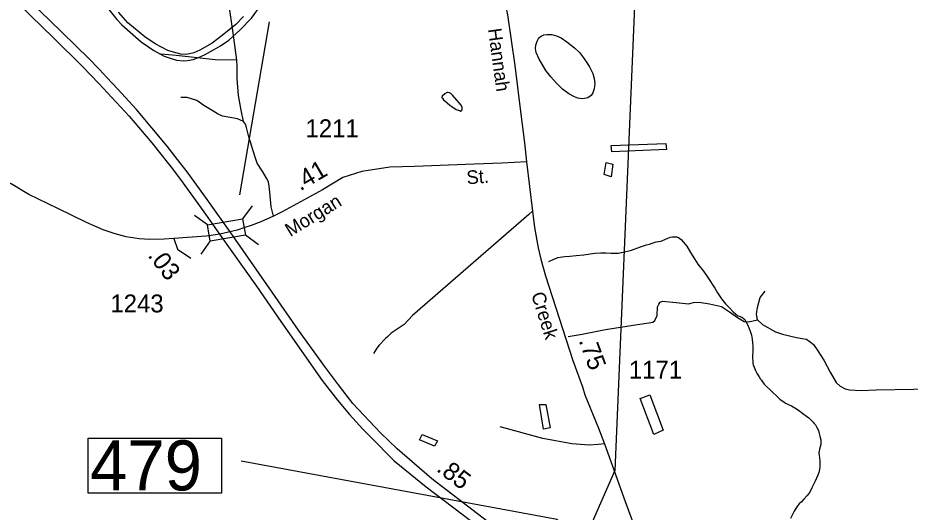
# Model space of a CAD drawing. Extents: x 2082433 to 2279600, y 546599 to 755198.
# Drawn here: x 2146372 to 2152600, y 590172 to 593623 of the extents above; entities that cross this region are included whole.
import ezdxf

# ---------------------------------------------------------------- set-up
doc = ezdxf.new("R2010")
doc.units = 0
for name, color, linetype in [('Exist Boundary Political Fire Districts', 7, 'Continuous'), ('Exist Hydrographic Misc Water Feature', 7, 'Continuous'), ('Exist Road Non-System Type 51', 7, 'Continuous'), ('Exist Road Primary Interstate Divided Center Attributed', 7, 'Continuous'), ('Exist Road Primary Interstate Mileage Hundredths English Label', 7, 'Continuous'), ('Exist Road Primary Interstate Shield CELL', 7, 'Continuous'), ('Exist Road Secondary Mileage Hundredths English Label', 7, 'Continuous'), ('Exist Road Secondary Structure Standard Bridge CELL', 7, 'Continuous'), ('Exist Road Secondary Structure Standard Bridge Number Label', 7, 'Continuous'), ('Exist Road Secondary Type 51 Attributed', 7, 'Continuous'), ('Exist Road Secondary Type 51 Label', 7, 'Continuous'), ('Exist Road Secondary Type 51 Number Label', 7, 'Continuous')]:
    doc.layers.add(name, color=color, linetype=linetype)

msp = doc.modelspace()

# ---------------------------------------------------------------- linework, layer by layer
at = {"layer": 'Exist Boundary Political Fire Districts'}
msp.add_lwpolyline([(2151346, 601782.1), (2150536.8, 601359.3), (2150575.6, 601269.6), (2150804, 596727.4), (2150538.7, 590463.1), (2150181.1, 589645.7), (2149537.2, 589006.2), (2148987.7, 588267)], dxfattribs=at)
at = {"layer": 'Exist Hydrographic Misc Water Feature'}
for points in [[(2150257.6, 593414.4), (2150291.4, 593380.5), (2150319.7, 593344.6), (2150345.7, 593306.9), (2150364.4, 593274.9), (2150384.5, 593233), (2150394.5, 593199), (2150398.6, 593165.1), (2150394.9, 593127.1), (2150385.1, 593099.1), (2150373.2, 593081), (2150351.5, 593064.8), (2150327.5, 593058.7), (2150309.2, 593056.6), (2150281.3, 593060.8), (2150257.6, 593070.4), (2150219, 593092.1), (2150172.9, 593123.8), (2150128.8, 593169.8), (2150092.7, 593211.4), (2150058.2, 593255.1), (2150032.2, 593299.2), (2150010.1, 593335), (2149989.5, 593381.1), (2149985.4, 593408.9), (2149987.7, 593432.9), (2149997.1, 593459), (2150009.2, 593482.8), (2150025.2, 593494.9), (2150043.1, 593503.2), (2150066.9, 593505.3), (2150099.3, 593505.2), (2150132.7, 593497.7), (2150165.1, 593481.9), (2150203.2, 593455.8), (2150237.3, 593430.4), (2150257.6, 593414.4)], [(2149367.8, 593029.4), (2149387.7, 593013.4), (2149401.9, 593003.6), (2149432, 592983.6), (2149454.2, 592975.8), (2149461.9, 592972.2), (2149470.2, 592977.8), (2149474, 592986.2), (2149474, 592995.9), (2149466.1, 593012.1), (2149453.7, 593029.8), (2149405.6, 593081.7), (2149393.5, 593093.7), (2149385.5, 593099.3), (2149375.6, 593101.2), (2149369.7, 593101.3), (2149353.5, 593093.2), (2149333.8, 593075.1), (2149331.5, 593069.4), (2149331.7, 593065.3), (2149335.6, 593061), (2149343.4, 593051.3), (2149353.7, 593043.3), (2149367.8, 593029.4)], [(2150513.3, 592732.1), (2150895.1, 592746.2), (2150899.2, 592704.2), (2150517.8, 592688), (2150513.3, 592732.1)], [(2150464.7, 592529.8), (2150479.8, 592613.9), (2150526, 592602.1), (2150512.6, 592512), (2150464.7, 592529.8)], [(2150078.1, 591922), (2150107.7, 591936.2), (2150135.5, 591948.1), (2150141.9, 591950), (2150157.5, 591952.1), (2150189.7, 591956.6), (2150225.8, 591958.5), (2150269.9, 591962.7), (2150323.6, 591969.2), (2150367.5, 591975.5), (2150399.2, 591979.6), (2150441.3, 591981.8), (2150475.7, 591981.9), (2150513.3, 591980.2), (2150539.7, 591980.3), (2150561.4, 591980.6), (2150597.7, 591986.5), (2150655.4, 592000.9), (2150719.3, 592023.3), (2150761, 592037.7), (2150781, 592043.6), (2150800.7, 592049.9), (2150812.8, 592054.2), (2150828.8, 592057.9), (2150842.8, 592060.2), (2150863.1, 592064), (2150892.8, 592076.6), (2150904.7, 592082.5), (2150924.8, 592090.4), (2150942.4, 592094.6), (2150952.7, 592094.7), (2150970.7, 592092.8), (2150982.8, 592088.9), (2151002.5, 592075), (2151016.4, 592059.1), (2151040.9, 592029), (2151067.1, 591985.3), (2151095.2, 591939.7), (2151118.6, 591903.7), (2151157.3, 591853.3)], [(2151157.3, 591853.3), (2151184.6, 591817.9), (2151202.4, 591790.1), (2151224.2, 591757.2), (2151236.5, 591736.6), (2151254.7, 591703.5), (2151283, 591661.1), (2151311.1, 591625.2), (2151339.2, 591597.5), (2151365, 591569.6), (2151383.7, 591553.4), (2151395.6, 591545.5), (2151407.3, 591539.7), (2151425.5, 591533.7), (2151435.6, 591526.1), (2151445.4, 591516.1), (2151453.6, 591503.9), (2151465.7, 591482.2), (2151476, 591454.3), (2151484.2, 591434.4), (2151492.2, 591406.4), (2151498.1, 591378.4), (2151500.6, 591354.5), (2151502.4, 591330.2), (2151502.8, 591294.5), (2151500.8, 591264.4), (2151501, 591250.2), (2151503.4, 591226.3), (2151503.4, 591210.5), (2151505.5, 591200.4), (2151511.4, 591184.5), (2151521.5, 591160.7), (2151531.7, 591138.4), (2151545.5, 591116.9), (2151555.5, 591100.8), (2151561.9, 591092.9), (2151570.1, 591080.7), (2151582, 591064.8), (2151634.5, 591015.1), (2151674.5, 590977.4), (2151690.7, 590961.5), (2151706.9, 590949.7), (2151718.8, 590941.9), (2151730.4, 590933.6), (2151772.7, 590913.9), (2151795, 590899.9), (2151820.9, 590884.2), (2151851, 590860.7), (2151877.3, 590842.5), (2151893.3, 590830.8), (2151909.2, 590814.9), (2151923.6, 590801), (2151931.2, 590790.9), (2151939.8, 590781.1), (2151947.6, 590766.9), (2151959.9, 590741.2), (2151965.8, 590721.2), (2151969.7, 590701.2), (2151975.9, 590677.1), (2151976.3, 590661.2), (2151976.3, 590643.4), (2151972.4, 590627.4), (2151968.5, 590611.3), (2151964.4, 590597.4), (2151962.4, 590585.1), (2151964.8, 590569.3), (2151968.7, 590551.3), (2151971, 590527.4), (2151971, 590507.1), (2151969.3, 590489.2), (2151967.3, 590469.2), (2151963.2, 590449.1), (2151955.6, 590429.2), (2151938, 590387.2), (2151925.7, 590365.1), (2151914, 590340.9), (2151906, 590325.2), (2151894.5, 590305), (2151878.3, 590286.8), (2151858.4, 590262.6), (2151842.4, 590244.7), (2151826.8, 590230.5), (2151814.7, 590216.5), (2151806.7, 590204.3), (2151798.9, 590190.5), (2151790.9, 590178.3), (2151765.1, 590128.3)], [(2150717.1, 590966), (2150782.7, 590990.5), (2150876, 590743.3), (2150810.4, 590714.7), (2150717.1, 590966)], [(2150013.5, 590922.3), (2150057.2, 590924.2), (2150088.2, 590760.6), (2150040.2, 590750.4), (2150013.5, 590922.3)], [(2149195, 590713.5), (2149300.8, 590670.4), (2149281.3, 590632.4), (2149175.1, 590675.6), (2149195, 590713.5)]]:
    msp.add_lwpolyline(points, dxfattribs=at)
at = {"layer": 'Exist Road Non-System Type 51'}
for points in [[(2147899.8, 593326.4), (2147872.1, 593534.3), (2147847.6, 593705.9), (2147826.3, 593902.1), (2147815.3, 594044.1)], [(2147899.8, 593326.4), (2147750.7, 593330.3), (2147477.1, 593358.7), (2147371.3, 593369)], [(2147946.9, 592899.2), (2147931.5, 592979.2), (2147912.1, 593079.9), (2147903.7, 593200), (2147903.7, 593285.1), (2147899.8, 593326.4)], [(2147946.9, 592899.2), (2147906.3, 592917.3), (2147801.7, 592935.4), (2147765.6, 592952.1), (2147729.5, 592975.4), (2147671.4, 593010.2), (2147621, 593045.1), (2147555.2, 593065.7), (2147510, 593067)], [(2148156, 592237.1), (2148140.6, 592302.9), (2148130.2, 592406.1), (2148127.6, 592448.7), (2148122.5, 592478.4), (2148108.3, 592503), (2148082.5, 592548.1), (2148043.1, 592608.8), (2148027.6, 592657.8), (2147985, 592790.8), (2147967.6, 592856.6), (2147962.4, 592881.1), (2147946.9, 592899.2)], [(2149965.3, 592273.3), (2149938.4, 592250.7), (2149126.8, 591545.1), (2149069.5, 591481.6), (2148976.9, 591420.2), (2148954.5, 591398.6), (2148938.2, 591383), (2148895.3, 591337.8), (2148878.8, 591316.2), (2148854.1, 591278.7)], [(2151535.8, 591514.2), (2151526.8, 591553), (2151535.8, 591599.4), (2151552.6, 591670.4), (2151587.5, 591714.3)], [(2150213.5, 591398.1), (2150311.6, 591413.6), (2150472.9, 591445.8), (2150696.2, 591480.7), (2150777.5, 591493.6), (2150803.3, 591497.5), (2150817.5, 591510.4), (2150834.3, 591545.2), (2150836.9, 591604.6), (2150845.9, 591622.7), (2150856.3, 591636.9), (2150873, 591644.6), (2150967.3, 591635.6), (2151052.5, 591626.5), (2151088.6, 591635.6), (2151127.3, 591638.2), (2151200.9, 591625.2), (2151283.5, 591607.2), (2151339, 591571), (2151395.8, 591529.7), (2151441.6, 591503.9), (2151475.2, 591501.3), (2151504.9, 591506.5), (2151535.8, 591514.2)], [(2151535.8, 591514.2), (2151570.7, 591482), (2151659.8, 591430.3), (2151710.1, 591413.6), (2151806.9, 591391.6), (2151846.9, 591383.9), (2151876.6, 591380), (2151902.4, 591361.9), (2151925.6, 591341.3), (2151951.5, 591305.1), (2151998.6, 591232.9), (2152041.2, 591149), (2152085.1, 591078), (2152112.2, 591052.2), (2152145.7, 591032.8), (2152178, 591026.3), (2152258, 591021.2), (2152363.9, 591026.3), (2152625.2, 591030.2), (2152827.9, 591032.8), (2153179.6, 591034.1), (2153268, 591034.1), (2153300.3, 591031.5), (2153333.8, 591022.5)], [(2150466.3, 590649.1), (2150422.6, 590644.3), (2150359.3, 590640.4), (2150238, 590648.2), (2150036.6, 590685.6), (2149738.5, 590766.9)]]:
    msp.add_lwpolyline(points, dxfattribs=at)
at = {"layer": 'Exist Road Primary Interstate Divided Center Attributed'}
for points in [[(2147853.5, 592128.8), (2147670.1, 592387.4), (2147553.2, 592548.5), (2147503.6, 592612.6), (2147413.6, 592727.5), (2147200.8, 592982), (2147070.5, 593125.7), (2146994.4, 593207.2), (2146942.2, 593261.1), (2146864.5, 593341), (2146781.4, 593423.1), (2146672.9, 593528.6), (2146314.1, 593877.9), (2145880.3, 594304.8), (2145612.9, 594599.2), (2145461.9, 594779.4), (2145330.2, 594947.1), (2144923.1, 595499.3), (2144582.8, 595963.2), (2144417.1, 596189.1), (2144325.4, 596314.8)], [(2144556.1, 595882.9), (2144841.3, 595489.7), (2145095.3, 595144.5), (2145190.3, 595016.3), (2145273.9, 594906.1), (2145385.1, 594764.3), (2145497.9, 594627.6), (2145607.9, 594498.7), (2145708.4, 594388.4), (2145821.9, 594267.7), (2145963.1, 594124.3), (2146221.2, 593872.4), (2146622.1, 593482.1), (2146826.9, 593279.6), (2146938.2, 593164.9), (2147149.4, 592935.8), (2147306.8, 592750), (2147380.3, 592658.9), (2147405.3, 592626.9), (2147451.1, 592568), (2147527.4, 592468.5), (2147682.2, 592251.3), (2147780.3, 592112.2)], [(2147780.3, 592112.2), (2148038.2, 591749.3), (2148208.9, 591501.7), (2148497.5, 591090.8), (2148604.5, 590954.5), (2148687.8, 590854), (2148780.7, 590752.3), (2148832.6, 590699.3), (2148999.2, 590530), (2149221.2, 590349), (2149724.8, 589967.2), (2149939.8, 589801.4), (2150330.7, 589495.8), (2150582, 589295.7), (2150674.9, 589217.8), (2150912.7, 589007)], [(2151006.7, 589021), (2150733.3, 589260), (2150617.6, 589355.2), (2150398.8, 589530.4), (2149829.7, 589968.3), (2149262.2, 590404.1), (2149019.6, 590612.8), (2148903.9, 590726.4), (2148711.5, 590930.7), (2148609.9, 591061.6), (2148519.2, 591180.5), (2148331.1, 591442.2), (2148148.4, 591707.2), (2147853.5, 592128.8)]]:
    msp.add_lwpolyline(points, dxfattribs=at)
at = {"layer": 'Exist Road Primary Interstate Shield CELL'}
for points in [[(2146998.5, 593693.6), (2147063.2, 593612.1), (2147098.3, 593573.2), (2147232.7, 593455.7), (2147322.5, 593394.4), (2147394.2, 593355.7), (2147427.9, 593342.9), (2147480.6, 593328.2), (2147529.2, 593322.7), (2147557.6, 593325.4), (2147595.8, 593332.8), (2147632.9, 593345), (2147675.3, 593363.8), (2147737.8, 593398.4), (2147788, 593427.8), (2147846.1, 593466.8), (2147924.4, 593537.9), (2148002.5, 593620.2), (2148071.5, 593713.3)], [(2147948.1, 593632.6), (2147894.9, 593576.6), (2147798.3, 593499), (2147727.7, 593446.3), (2147643.2, 593396.4), (2147600.3, 593377.3), (2147550.3, 593366.8), (2147509.2, 593369.7), (2147459.3, 593382.9), (2147418.9, 593394), (2147330.7, 593441.7), (2147259.1, 593489.5), (2147139.8, 593587.4), (2147075.4, 593662.7)]]:
    msp.add_lwpolyline(points, dxfattribs=at)
at = {"layer": 'Exist Road Secondary Mileage Hundredths English Label'}
msp.add_line((2147921.3, 592388.1), (2148129.3, 593594.3), dxfattribs=at)
msp.add_lwpolyline([(2150968.1, 589154.1), (2150136.2, 590121.2), (2147931.7, 590526.7)], dxfattribs=at)
at = {"layer": 'Exist Road Secondary Structure Standard Bridge CELL'}
for p, q in [((2148007.3, 592311), (2147941.4, 592219)), ((2147697.2, 592176.5), (2147605.2, 592242.4)), ((2148052.3, 592038.8), (2147960.3, 592104.7)), ((2147715.6, 592064.9), (2147649.7, 591972.9))]:
    msp.add_line(p, q, dxfattribs=at)
msp.add_lwpolyline([(2147960.3, 592104.7), (2147715.7, 592064.3), (2147696.8, 592178.6), (2147941.4, 592219)], close=True, dxfattribs=at)
at = {"layer": 'Exist Road Secondary Structure Standard Bridge Number Label'}
msp.add_lwpolyline([(2146864.1, 590687.6), (2147793.1, 590687.6), (2147793.1, 590303.5), (2146864.1, 590303.5)], close=True, dxfattribs=at)
at = {"layer": 'Exist Road Secondary Type 51 Attributed'}
for points in [[(2149278.3, 596565.3), (2149306.8, 596311.1), (2149346.1, 596000.8), (2149393.1, 595593.4), (2149439.3, 595300), (2149490.9, 595065.1), (2149584.1, 594623), (2149633.4, 594397.3), (2149697.3, 594092.4), (2149789.3, 593643.4), (2149842.1, 593289.9), (2149879.4, 592987.2), (2149907.9, 592749.3), (2149922.6, 592618.3)], [(2147462.1, 592082.4), (2147393.2, 592078.5), (2147293.6, 592075.8), (2147218.7, 592079.8), (2147128.9, 592093), (2147051.6, 592113.7), (2146968, 592143.5), (2146852.2, 592193.1), (2146650.7, 592292.2), (2146450.1, 592388.9), (2146325.8, 592464.2), (2146148.3, 592554.6), (2146052.8, 592603.6), (2145974, 592657.8), (2145923.7, 592695.3), (2145812.1, 592801.1), (2145712.7, 592904.4), (2145634.6, 592994.7), (2145488.7, 593165.1), (2145322.9, 593349.7), (2145240.9, 593437.4)], [(2149922.6, 592618.3), (2149750.5, 592607.6), (2149558.4, 592601.7), (2149140.4, 592584.7), (2148968.6, 592579.8), (2148772.6, 592549.9), (2148640.3, 592507.1), (2148497.9, 592422.4), (2148218, 592268), (2148156, 592237.1), (2148068.1, 592199.1), (2148000.4, 592172.8), (2147957.6, 592158.7), (2147904.1, 592140.9), (2147871.9, 592133)], [(2149922.6, 592618.3), (2149965.3, 592273.3), (2149978.4, 592159.3), (2150004.6, 592016.9), (2150023.1, 591938.3), (2150055.4, 591820.5), (2150246, 591229.8), (2150313, 591045.7), (2150330, 590990.3), (2150425.1, 590758.4), (2150466.3, 590649.1), (2150611.4, 590246.3), (2150696.2, 590012.9)], [(2147782.5, 592112.9), (2147722.6, 592103.8), (2147684.1, 592099.6), (2147462.1, 592082.4)], [(2147871.9, 592133), (2147842.3, 592126), (2147782.5, 592112.9)], [(2147462.1, 592082.4), (2147487.7, 592007.3), (2147579.7, 591944.4)]]:
    msp.add_lwpolyline(points, dxfattribs=at)

# ---------------------------------------------------------------- texts
at = {"layer": 'Exist Road Primary Interstate Mileage Hundredths English Label'}
msp.add_text('.85', height=125, rotation=322.47619, dxfattribs=at).set_placement((2149287.7, 590463.4))
at = {"layer": 'Exist Road Secondary Mileage Hundredths English Label'}
for s, rotation, p in [('.41', 30.26026, (2148343.4, 592411.3)), ('.03', 307.56308, (2147275.3, 591961.9)), ('.75', 290.16964, (2150285.6, 591369.8))]:
    msp.add_text(s, height=125, rotation=rotation, dxfattribs=at).set_placement(p)
at = {"layer": 'Exist Road Secondary Structure Standard Bridge Number Label'}
msp.add_text('479', height=350, rotation=360, dxfattribs=at).set_placement((2146876.6, 590323.3))
at = {"layer": 'Exist Road Secondary Type 51 Label'}
for s, rotation, p in [('Hannah', 277.84198, (2149653.1, 593544)), ('St.', 4.48048, (2149508, 592460)), ('Morgan', 31.63944, (2148274.4, 592091)), ('Creek', 287.51374, (2149954.3, 591692.5))]:
    msp.add_text(s, height=95, rotation=rotation, dxfattribs=at).set_placement(p)
at = {"layer": 'Exist Road Secondary Type 51 Number Label'}
for s, p in [('1211', (2148380.1, 592789.1)), ('1243', (2147018.2, 591566.3)), ('1171', (2150636.8, 591103.5))]:
    msp.add_text(s, height=125, dxfattribs=at).set_placement(p)

doc.saveas('drawing.dxf')
